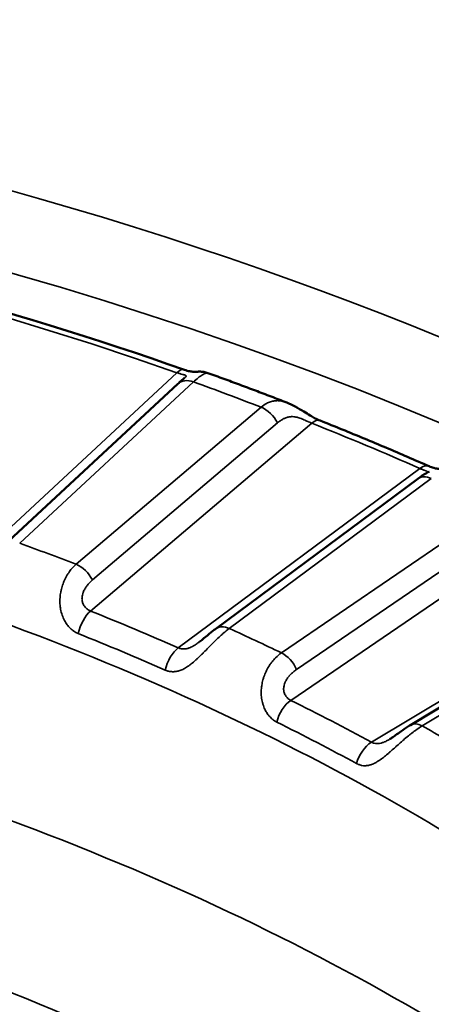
# Model space of a CAD drawing. Header units: millimetres. Extents: x 50 to 3176, y 50 to 2109.
# Tile 364 of 656: x 413.28 to 416.89, y 1812.5 to 1821.15. Entities that reach past the tile are written whole.
import ezdxf

# ---------------------------------------------------------------- set-up
doc = ezdxf.new("R2010")
doc.units = ezdxf.units.MM
doc.header["$LTSCALE"] = 10
doc.layers.add('Visible (ISO)', color=7, linetype='Continuous', lineweight=50)
doc.layers.add('Visible Narrow (ISO)', color=7, linetype='Continuous', lineweight=35)

msp = doc.modelspace()

# ---------------------------------------------------------------- linework, layer by layer
at = {"layer": 'Visible (ISO)'}
for p, q in [((414.9311, 1818.043), (414.9312, 1818.043)), ((413.1449, 1816.5306), (414.6688, 1817.9483)), ((415.6241, 1817.7832), (415.624, 1817.7832)), ((416.7726, 1817.1133), (415.0003, 1815.7954)), ((418.7106, 1816.154), (416.7095, 1814.9502))]:
    msp.add_line(p, q, dxfattribs=at)
for points, knots in [([(414.726, 1818.0712), (413.1788, 1818.6156), (411.5291, 1819.0615), (408.1026, 1819.7356), (406.3259, 1819.9638), (402.7293, 1820.192), (400.9096, 1820.192), (397.313, 1819.9638), (395.5363, 1819.7356), (392.1097, 1819.0615), (390.4601, 1818.6156), (388.9128, 1818.0712)], [0.238053, 0.238053, 0.238053, 0.238053, 0.456991, 0.456991, 0.675929, 0.675929, 0.894867, 0.894867, 1.113805, 1.113805, 1.332743, 1.332743, 1.332743, 1.332743]), ([(414.726, 1818.0712), (414.7437, 1818.065), (414.76, 1818.0607), (414.7871, 1818.0554), (414.7984, 1818.0542), (414.8173, 1818.0532), (414.824, 1818.0535), (414.8335, 1818.0541), (414.836, 1818.0542), (414.8418, 1818.0546), (414.8447, 1818.0548), (414.8511, 1818.0551), (414.8545, 1818.0552), (414.8634, 1818.0552), (414.8693, 1818.0551), (414.8822, 1818.0542), (414.8893, 1818.0534), (414.908, 1818.0502), (414.9198, 1818.0471), (414.9311, 1818.043)], [0, 0, 0, 0, 0.00687403, 0.00687403, 0.01363543, 0.01363543, 0.02164337, 0.02164337, 0.02429557, 0.02429557, 0.02627824, 0.02627824, 0.02782802, 0.02782802, 0.02991045, 0.02991045, 0.03217141, 0.03217141, 0.03584379, 0.03584379, 0.03584379, 0.03584379]), ([(415.6241, 1817.7832), (415.5783, 1817.8009), (415.5325, 1817.8186), (415.4407, 1817.8538), (415.3947, 1817.8713), (415.3025, 1817.9061), (415.2563, 1817.9234), (415.1638, 1817.9579), (415.1174, 1817.975), (415.0244, 1818.0092), (414.9778, 1818.0261), (414.9311, 1818.043)], [0.19273717, 0.19273717, 0.19273717, 0.19273717, 0.19940285, 0.19940285, 0.20606853, 0.20606853, 0.21273421, 0.21273421, 0.21939988, 0.21939988, 0.22606556, 0.22606556, 0.22606556, 0.22606556]), ([(414.6688, 1817.9483), (414.6786, 1817.9574), (414.6879, 1817.9657), (414.7049, 1817.9806), (414.713, 1817.9873), (414.7229, 1817.9955), (414.726, 1817.998), (414.7288, 1818.0003), (414.7295, 1818.0008), (414.7295, 1818.0008)], [0, 0, 0, 0, 0.00516047, 0.00516047, 0.01018085, 0.01018085, 0.0130116, 0.0130116, 0.01453086, 0.01453086, 0.01453086, 0.01453086]), ([(415.6241, 1817.7832), (415.6493, 1817.7733), (415.674, 1817.7613), (415.7232, 1817.7344), (415.748, 1817.7192), (415.792, 1817.6919), (415.8113, 1817.6799), (415.8431, 1817.6612), (415.8558, 1817.654), (415.8855, 1817.6384), (415.9025, 1817.6305), (415.9177, 1817.6244)], [0, 0, 0, 0, 0.00865866, 0.00865866, 0.01747366, 0.01747366, 0.02421435, 0.02421435, 0.02869259, 0.02869259, 0.03496311, 0.03496311, 0.03496311, 0.03496311]), ([(416.8722, 1817.224), (416.8097, 1817.2516), (416.7469, 1817.279), (416.6209, 1817.3334), (416.5577, 1817.3605), (416.4309, 1817.4142), (416.3673, 1817.4409), (416.2396, 1817.4939), (416.1755, 1817.5203), (416.0469, 1817.5726), (415.9824, 1817.5986), (415.9177, 1817.6244)], [0.13333359, 0.13333359, 0.13333359, 0.13333359, 0.14283201, 0.14283201, 0.15233042, 0.15233042, 0.16182884, 0.16182884, 0.17132726, 0.17132726, 0.18082567, 0.18082567, 0.18082567, 0.18082567]), ([(416.7726, 1817.1133), (416.8003, 1817.134), (416.8273, 1817.1514), (416.854, 1817.1665), (416.8586, 1817.169), (416.8675, 1817.1737), (416.8719, 1817.176), (416.8735, 1817.1768), (416.8736, 1817.1768), (416.8736, 1817.1768)], [0, 0, 0, 0, 0.01251186, 0.01251186, 0.01534493, 0.01534493, 0.01870903, 0.01870903, 0.01928826, 0.01928826, 0.01928826, 0.01928826]), ([(416.8722, 1817.224), (416.8877, 1817.2172), (416.9017, 1817.2123), (416.9244, 1817.2058), (416.9333, 1817.2042), (416.9475, 1817.2022), (416.9513, 1817.2022), (416.9553, 1817.2022), (416.9562, 1817.2022), (416.9585, 1817.2022), (416.9598, 1817.2023), (416.9635, 1817.2023), (416.966, 1817.2024), (416.9727, 1817.2023), (416.9766, 1817.2022), (416.9847, 1817.2017), (416.9889, 1817.2013), (416.9997, 1817.2), (417.0066, 1817.1988), (417.0265, 1817.1943), (417.0395, 1817.1899), (417.0518, 1817.1844)], [0, 0, 0, 0, 0.00671266, 0.00671266, 0.01339509, 0.01339509, 0.02138713, 0.02138713, 0.02360734, 0.02360734, 0.02527621, 0.02527621, 0.0268969, 0.0268969, 0.02837794, 0.02837794, 0.02971501, 0.02971501, 0.03185716, 0.03185716, 0.03593139, 0.03593139, 0.03593139, 0.03593139]), ([(414.8535, 1815.6772), (414.8649, 1815.6857), (414.8763, 1815.6948), (414.901, 1815.715), (414.9143, 1815.7262), (414.9481, 1815.7544), (414.9683, 1815.771), (414.9919, 1815.7891), (414.9961, 1815.7923), (415.0003, 1815.7954)], [0.00001364, 0.00001364, 0.00001364, 0.00001364, 0.00432647, 0.00432647, 0.00965179, 0.00965179, 0.01825192, 0.01825192, 0.0201383, 0.0201383, 0.0201383, 0.0201383]), ([(416.5248, 1814.8245), (416.5325, 1814.8291), (416.5406, 1814.8344), (416.5585, 1814.8464), (416.5685, 1814.8534), (416.5937, 1814.8714), (416.6089, 1814.8826), (416.6469, 1814.9097), (416.6695, 1814.9252), (416.6976, 1814.943), (416.7035, 1814.9467), (416.7095, 1814.9502)], [0.00014289, 0.00014289, 0.00014289, 0.00014289, 0.00308739, 0.00308739, 0.00671031, 0.00671031, 0.01238653, 0.01238653, 0.02111779, 0.02111779, 0.02350011, 0.02350011, 0.02350011, 0.02350011])]:
    msp.add_open_spline(points, degree=3, knots=knots, dxfattribs=at)
at = {"layer": 'Visible Narrow (ISO)'}
for p, q in [((414.6596, 1818.0459), (412.8994, 1816.4084)), ((413.2811, 1816.5475), (414.805, 1817.9651)), ((415.3984, 1817.7426), (413.775, 1816.3623)), ((413.9183, 1816.2244), (415.5417, 1817.6048)), ((413.9025, 1815.9513), (415.8436, 1817.6019)), ((416.7915, 1817.2043), (414.6723, 1815.6284)), ((415.1197, 1815.7982), (416.8919, 1817.1162)), ((417.4418, 1816.8591), (415.5774, 1815.5842)), ((415.6593, 1815.1669), (417.8887, 1816.6914)), ((415.7098, 1815.4381), (417.5741, 1816.7129)), ((418.7594, 1816.2387), (416.3665, 1814.7993)), ((416.8126, 1814.9421), (418.8137, 1816.1459))]:
    msp.add_line(p, q, dxfattribs=at)
msp.add_ellipse((401.8194, 1806.0454), major_axis=(26.1573, 0), ratio=0.57735, dxfattribs=at)
for centre, major_axis, ratio, start_param, end_param in [((401.8194, 1805.6478), (25.6575, 0), 0.57735, 6.264668, 9.443295), ((401.8194, 1805.8821), (24.6727, 0), 0.57735, 1.023452, 2.118141), ((414.6596, 1817.8826), (0.0664, 0.1887), 0.424923, 0, 0.691631), ((414.805, 1817.8018), (-0.1362, 0.1464), 0.693749, 5.353184, 6.283203), ((401.8194, 1806.0454), (24.3898, 0), 0.57735, 0.980333, 1.009342), ((415.3984, 1817.5794), (-0.1296, 0.1524), 0.675508, 4.336506, 5.383703), ((415.8436, 1817.4386), (0.0741, 0.1858), 0.464105, 0, 0.709954), ((401.8194, 1805.8821), (24.6727, 0), 0.57735, 0.918732, 0.966224), ((416.7915, 1817.041), (0.0807, 0.183), 0.495474, 6.283176, 7.010243), ((416.8919, 1816.9529), (-0.1193, 0.1605), 0.64494, 5.426823, 6.283185), ((401.8194, 1806.0454), (-21.5, 0), 0.57735, 4.122733, 4.150128), ((413.775, 1816.199), (0.1296, -0.1524), 0.675509, 1.194913, 2.242111), ((413.9025, 1815.788), (-0.0743, -0.1857), 0.464992, 3.851998, 5.082957), ((401.8194, 1805.8821), (-21.2172, 0), 0.57735, 4.061645, 4.106496), ((401.8194, 1805.6372), (-21, 0), 0.57735, 3.707812, 4.14617), ((415.1197, 1815.6349), (-0.1193, 0.1605), 0.64494, 5.426823, 6.283185), ((401.8194, 1806.0454), (-21.5, 0), 0.57735, 4.018013, 4.045408), ((401.8194, 1805.7732), (-21.0286, 0), 0.57735, 4.061645, 4.106496), ((414.6723, 1815.4651), (0.0805, 0.1831), 0.494617, 0.726556, 1.957516), ((415.5774, 1815.4209), (0.1129, -0.1651), 0.623867, 1.263192, 2.310389), ((415.6593, 1815.0036), (-0.089, -0.1791), 0.532599, 3.892293, 5.123252), ((401.8194, 1805.8821), (-21.2172, 0), 0.57735, 3.956925, 4.001776), ((401.8194, 1805.7732), (-21.0286, 0), 0.57735, 3.956925, 4.001776), ((416.8126, 1814.7788), (-0.1031, 0.1714), 0.589068, 5.48732, 6.283184), ((401.8194, 1806.0454), (21.5, 0), 0.57735, 0.7717, 0.799096), ((416.3665, 1814.636), (0.0955, 0.1757), 0.559812, 0.770873, 2.001832), ((401.8194, 1803.9225), (21, 0), 0.57735, 0.556246, 1.014624), ((401.8194, 1803.106), (20, 0), 0.57735, 0.556175, 1.014624)]:
    msp.add_ellipse(centre, major_axis=major_axis, ratio=ratio, start_param=start_param, end_param=end_param, dxfattribs=at)
for points, knots in [([(414.7278, 1817.9994), (414.7291, 1818.0007), (414.7304, 1818.0019), (414.7325, 1818.0041), (414.7334, 1818.0051), (414.7372, 1818.0092), (414.7392, 1818.0121), (414.7409, 1818.0169), (414.7406, 1818.019), (414.7389, 1818.0208), (414.7387, 1818.021), (414.7371, 1818.0224), (414.7348, 1818.0234), (414.729, 1818.0254), (414.7256, 1818.0264), (414.718, 1818.0284), (414.7141, 1818.0294), (414.7029, 1818.0325), (414.6953, 1818.0347), (414.6786, 1818.0398), (414.6695, 1818.0427), (414.6596, 1818.0459)], [0.3358462, 0.3358462, 0.3358462, 0.3358462, 0.3699668, 0.3699668, 0.4, 0.4, 0.5, 0.5, 0.5912261, 0.5912261, 0.6, 0.6, 0.670507, 0.670507, 0.7386831, 0.7386831, 0.8, 0.8, 0.9, 0.9, 1, 1, 1, 1]), ([(414.805, 1817.9651), (414.8198, 1817.9788), (414.8481, 1818.0029), (414.8849, 1818.0281), (414.9134, 1818.0418), (414.9266, 1818.044), (414.9305, 1818.0432), (414.9311, 1818.043)], [0, 0, 0, 0, 0.0909091, 0.1818182, 0.2727273, 0.3636364, 0.3843848, 0.3843848, 0.3843848, 0.3843848]), ([(415.624, 1817.7832), (415.6183, 1817.7854), (415.6126, 1817.7874), (415.5951, 1817.793), (415.5833, 1817.7958), (415.5652, 1817.7986), (415.5588, 1817.7992), (415.5397, 1817.8004), (415.5272, 1817.7999), (415.5094, 1817.7975), (415.5041, 1817.7965), (415.4873, 1817.7927), (415.4758, 1817.789), (415.4586, 1817.7818), (415.4528, 1817.7791), (415.4303, 1817.7672), (415.414, 1817.756), (415.3984, 1817.7426)], [0.6077811, 0.6077811, 0.6077811, 0.6077811, 0.6363636, 0.6363636, 0.6951463, 0.6951463, 0.7272727, 0.7272727, 0.7910581, 0.7910581, 0.8181818, 0.8181818, 0.8780567, 0.8780567, 0.9090909, 0.9090909, 1, 1, 1, 1]), ([(415.5417, 1817.6048), (415.5505, 1817.6119), (415.5592, 1817.6183), (415.5761, 1817.6297), (415.5843, 1817.6347), (415.596, 1817.641), (415.5997, 1817.6429), (415.6074, 1817.6465), (415.6113, 1817.6482), (415.6206, 1817.6517), (415.6259, 1817.6534), (415.6329, 1817.6553), (415.6347, 1817.6557), (415.6414, 1817.6572), (415.6463, 1817.658), (415.653, 1817.6587), (415.6547, 1817.6589), (415.6571, 1817.6591), (415.6578, 1817.6591), (415.6641, 1817.6595), (415.6698, 1817.6596), (415.6818, 1817.6593), (415.6881, 1817.6588), (415.6949, 1817.6579), (415.6952, 1817.6579), (415.7016, 1817.657), (415.7077, 1817.6559), (415.7148, 1817.6542), (415.7158, 1817.654), (415.7185, 1817.6533), (415.7201, 1817.6529), (415.7278, 1817.6508), (415.7339, 1817.6488), (415.7476, 1817.6438), (415.7553, 1817.6406), (415.7633, 1817.6371), (415.7638, 1817.6369), (415.7709, 1817.6337), (415.7776, 1817.6307), (415.7859, 1817.627), (415.7875, 1817.6263), (415.796, 1817.6225), (415.8027, 1817.6195), (415.8114, 1817.6157), (415.8134, 1817.6148), (415.8222, 1817.611), (415.8289, 1817.6082), (415.8382, 1817.6042), (415.8409, 1817.6031), (415.8436, 1817.6019)], [0, 0, 0, 0, 0.080801, 0.080801, 0.161263, 0.161263, 0.2, 0.2, 0.242333, 0.242333, 0.301436, 0.301436, 0.320986, 0.320986, 0.374987, 0.374987, 0.392253, 0.392253, 0.4, 0.4, 0.456502, 0.456502, 0.515951, 0.515951, 0.519229, 0.519229, 0.575327, 0.575327, 0.584971, 0.584971, 0.6, 0.6, 0.657149, 0.657149, 0.73075, 0.73075, 0.735254, 0.735254, 0.8, 0.8, 0.81622, 0.81622, 0.883134, 0.883134, 0.903163, 0.903163, 0.971337, 0.971337, 1, 1, 1, 1]), ([(416.8575, 1817.1684), (416.8581, 1817.1691), (416.8586, 1817.1698), (416.8593, 1817.1709), (416.8596, 1817.1713), (416.8602, 1817.173), (416.8602, 1817.1741), (416.8595, 1817.1755), (416.8593, 1817.1758), (416.8579, 1817.1774), (416.8561, 1817.1785), (416.8514, 1817.1807), (416.8487, 1817.1818), (416.843, 1817.1839), (416.8401, 1817.185), (416.8368, 1817.1862), (416.8365, 1817.1863), (416.8332, 1817.1876), (416.8298, 1817.1889), (416.8229, 1817.1916), (416.8194, 1817.193), (416.812, 1817.196), (416.8082, 1817.1975), (416.8002, 1817.2008), (416.7959, 1817.2025), (416.7915, 1817.2043)], [0.4949439, 0.4949439, 0.4949439, 0.4949439, 0.5237071, 0.5237071, 0.5438326, 0.5438326, 0.6, 0.6, 0.6193872, 0.6193872, 0.6874645, 0.6874645, 0.7484728, 0.7484728, 0.8, 0.8, 0.8039097, 0.8039097, 0.855517, 0.855517, 0.9045181, 0.9045181, 0.952104, 0.952104, 0.9999999, 0.9999999, 0.9999999, 0.9999999]), ([(413.775, 1816.3623), (413.7595, 1816.349), (413.7446, 1816.3335), (413.7214, 1816.3046), (413.7125, 1816.2921), (413.6999, 1816.2722), (413.6957, 1816.2652), (413.6834, 1816.2431), (413.6758, 1816.2274), (413.6662, 1816.2043), (413.6635, 1816.1975), (413.6556, 1816.1755), (413.6508, 1816.1601), (413.6447, 1816.1352), (413.6427, 1816.1259), (413.6381, 1816.1012), (413.6361, 1816.0857), (413.6342, 1816.0603), (413.6337, 1816.0504), (413.6336, 1816.0232), (413.6346, 1816.0062), (413.6375, 1815.9822), (413.6386, 1815.9748), (413.6432, 1815.9495), (413.6477, 1815.9323), (413.6549, 1815.9113), (413.6566, 1815.9067), (413.6643, 1815.887), (413.6711, 1815.8729), (413.6811, 1815.8556), (413.6837, 1815.8513), (413.6937, 1815.8357), (413.7016, 1815.8252), (413.7132, 1815.8118), (413.7167, 1815.8079), (413.729, 1815.7952), (413.7381, 1815.7872), (413.7506, 1815.7778), (413.7538, 1815.7755), (413.7674, 1815.7663), (413.7777, 1815.7606), (413.7904, 1815.7549), (413.7928, 1815.7539), (413.7951, 1815.753)], [0, 0, 0, 0, 0.0909091, 0.0909091, 0.1509618, 0.1509618, 0.1818182, 0.1818182, 0.246234, 0.246234, 0.2727273, 0.2727273, 0.330169, 0.330169, 0.3636364, 0.3636364, 0.4190151, 0.4190151, 0.4545455, 0.4545455, 0.517221, 0.517221, 0.5454545, 0.5454545, 0.6159758, 0.6159758, 0.6363636, 0.6363636, 0.7045179, 0.7045179, 0.7272727, 0.7272727, 0.7913147, 0.7913147, 0.8181818, 0.8181818, 0.885258, 0.885258, 0.9090909, 0.9090909, 0.9833211, 0.9833211, 1, 1, 1, 1]), ([(413.9183, 1816.2244), (413.9089, 1816.216), (413.9001, 1816.2074), (413.8905, 1816.1971), (413.8889, 1816.1953), (413.8793, 1816.1847), (413.872, 1816.1758), (413.8646, 1816.1655), (413.8635, 1816.164), (413.8585, 1816.1568), (413.855, 1816.1511), (413.8491, 1816.1408), (413.8468, 1816.1363), (413.8421, 1816.1263), (413.8398, 1816.1209), (413.8371, 1816.1131), (413.8363, 1816.1109), (413.8349, 1816.1065), (413.8343, 1816.1043), (413.8317, 1816.0952), (413.8301, 1816.088), (413.8288, 1816.079), (413.8285, 1816.0772), (413.8276, 1816.0686), (413.8273, 1816.0619), (413.8275, 1816.0542), (413.8276, 1816.0531), (413.8279, 1816.0488), (413.8282, 1816.0456), (413.8292, 1816.039), (413.8299, 1816.0356), (413.8322, 1816.0263), (413.8341, 1816.0207), (413.8388, 1816.0099), (413.8415, 1816.0049), (413.8476, 1815.9953), (413.851, 1815.9907), (413.8546, 1815.9863), (413.8546, 1815.9863), (413.8586, 1815.9815), (413.8628, 1815.9772), (413.8721, 1815.9688), (413.8773, 1815.9648), (413.8887, 1815.9575), (413.8949, 1815.9543), (413.9018, 1815.9516), (413.9022, 1815.9514), (413.9025, 1815.9513)], [0, 0, 0, 0, 0.089342, 0.089342, 0.107191, 0.107191, 0.2, 0.2, 0.21557, 0.21557, 0.276567, 0.276567, 0.32404, 0.32404, 0.378952, 0.378952, 0.4, 0.4, 0.420678, 0.420678, 0.485028, 0.485028, 0.501457, 0.501457, 0.560885, 0.560885, 0.570901, 0.570901, 0.6, 0.6, 0.632547, 0.632547, 0.689334, 0.689334, 0.744364, 0.744364, 0.8, 0.8, 0.800663, 0.800663, 0.861041, 0.861041, 0.927282, 0.927282, 0.996344, 0.996344, 1, 1, 1, 1]), ([(414.5581, 1815.4329), (414.5683, 1815.4284), (414.5788, 1815.4249), (414.5921, 1815.4219), (414.5946, 1815.4214), (414.6071, 1815.4192), (414.6174, 1815.4183), (414.6318, 1815.4184), (414.6356, 1815.4186), (414.6497, 1815.4197), (414.6603, 1815.4215), (414.6757, 1815.4255), (414.6804, 1815.4269), (414.6967, 1815.4324), (414.7087, 1815.4375), (414.7253, 1815.4461), (414.7297, 1815.4486), (414.7473, 1815.4588), (414.7607, 1815.4678), (414.7783, 1815.481), (414.7823, 1815.4841), (414.7984, 1815.4969), (414.8106, 1815.5073), (414.829, 1815.5238), (414.8349, 1815.5293), (414.8523, 1815.5457), (414.8637, 1815.5569), (414.8826, 1815.5756), (414.8899, 1815.583), (414.9095, 1815.6028), (414.9218, 1815.6154), (414.9408, 1815.6349), (414.9475, 1815.6417), (414.9677, 1815.6622), (414.9812, 1815.6757), (415.0001, 1815.6943), (415.0056, 1815.6996), (415.0236, 1815.7169), (415.0361, 1815.7285), (415.0546, 1815.7451), (415.0607, 1815.7505), (415.0849, 1815.7714), (415.1026, 1815.7856), (415.1197, 1815.7982)], [0, 0, 0, 0, 0.0741392, 0.0741392, 0.0909091, 0.0909091, 0.1581575, 0.1581575, 0.1818182, 0.1818182, 0.245635, 0.245635, 0.2727273, 0.2727273, 0.3394334, 0.3394334, 0.3636364, 0.3636364, 0.4340394, 0.4340394, 0.4545455, 0.4545455, 0.5160527, 0.5160527, 0.5454545, 0.5454545, 0.6011716, 0.6011716, 0.6363636, 0.6363636, 0.695142, 0.695142, 0.7272727, 0.7272727, 0.7916538, 0.7916538, 0.8181818, 0.8181818, 0.8787809, 0.8787809, 0.9090909, 0.9090909, 1, 1, 1, 1]), ([(414.6723, 1815.6284), (414.6811, 1815.6245), (414.6901, 1815.6219), (414.6992, 1815.6203), (414.7076, 1815.6189), (414.7161, 1815.6184), (414.7246, 1815.6187), (414.7257, 1815.6188), (414.7268, 1815.6188), (414.7279, 1815.6189), (414.7298, 1815.619), (414.7318, 1815.6192), (414.7337, 1815.6194), (414.7388, 1815.6199), (414.7438, 1815.6207), (414.7488, 1815.6218), (414.753, 1815.6227), (414.7572, 1815.6238), (414.7615, 1815.6251), (414.7652, 1815.6263), (414.769, 1815.6276), (414.7728, 1815.6291), (414.7787, 1815.6314), (414.7846, 1815.634), (414.7906, 1815.637), (414.7923, 1815.6379), (414.7941, 1815.6388), (414.7959, 1815.6397), (414.803, 1815.6434), (414.8101, 1815.6476), (414.8173, 1815.6522), (414.819, 1815.6532), (414.8206, 1815.6543), (414.8223, 1815.6553), (414.8275, 1815.6587), (414.8327, 1815.6623), (414.8379, 1815.6659), (414.8426, 1815.6692), (414.8472, 1815.6725), (414.8517, 1815.6759), (414.8523, 1815.6763), (414.8528, 1815.6767), (414.8534, 1815.6771)], [0, 0, 0, 0, 0.0883587, 0.0883587, 0.0883587, 0.1704336, 0.1704336, 0.1704336, 0.181041, 0.181041, 0.181041, 0.2, 0.2, 0.2, 0.2490463, 0.2490463, 0.2490463, 0.2900797, 0.2900797, 0.2900797, 0.3267895, 0.3267895, 0.3267895, 0.3832752, 0.3832752, 0.3832752, 0.4, 0.4, 0.4, 0.4658441, 0.4658441, 0.4658441, 0.4810539, 0.4810539, 0.4810539, 0.5292789, 0.5292789, 0.5292789, 0.5736305, 0.5736305, 0.5736305, 0.5790086, 0.5790086, 0.5790086, 0.5790086]), ([(415.5774, 1815.5842), (415.5595, 1815.5719), (415.5423, 1815.5575), (415.5151, 1815.53), (415.5046, 1815.5182), (415.4895, 1815.4991), (415.4846, 1815.4924), (415.4697, 1815.4711), (415.4604, 1815.4559), (415.4484, 1815.4335), (415.4451, 1815.4268), (415.435, 1815.4054), (415.4288, 1815.3903), (415.4203, 1815.3658), (415.4175, 1815.3567), (415.4108, 1815.3324), (415.4075, 1815.317), (415.4034, 1815.2918), (415.4022, 1815.2819), (415.3998, 1815.2549), (415.3994, 1815.2378), (415.4005, 1815.2137), (415.401, 1815.2063), (415.4036, 1815.1808), (415.4068, 1815.1632), (415.4123, 1815.1419), (415.4136, 1815.1372), (415.4197, 1815.1171), (415.4254, 1815.1026), (415.4339, 1815.0847), (415.4361, 1815.0803), (415.4447, 1815.0642), (415.4516, 1815.0532), (415.4619, 1815.0391), (415.465, 1815.0351), (415.476, 1815.0217), (415.4842, 1815.0132), (415.4955, 1815.003), (415.4985, 1815.0004), (415.5108, 1814.9905), (415.5203, 1814.9842), (415.532, 1814.9778), (415.5342, 1814.9766), (415.5363, 1814.9756)], [0, 0, 0, 0, 0.0909091, 0.0909091, 0.1509618, 0.1509618, 0.1818182, 0.1818182, 0.246234, 0.246234, 0.2727273, 0.2727273, 0.330169, 0.330169, 0.3636364, 0.3636364, 0.4190151, 0.4190151, 0.4545455, 0.4545455, 0.517221, 0.517221, 0.5454545, 0.5454545, 0.6159758, 0.6159758, 0.6363636, 0.6363636, 0.7045179, 0.7045179, 0.7272727, 0.7272727, 0.7913147, 0.7913147, 0.8181818, 0.8181818, 0.885258, 0.885258, 0.9090909, 0.9090909, 0.9833211, 0.9833211, 1, 1, 1, 1]), ([(415.7098, 1815.4381), (415.6989, 1815.4302), (415.6887, 1815.4222), (415.6775, 1815.4125), (415.6756, 1815.4109), (415.6644, 1815.4009), (415.6558, 1815.3924), (415.647, 1815.3827), (415.6457, 1815.3812), (415.6397, 1815.3744), (415.6354, 1815.3689), (415.6283, 1815.359), (415.6253, 1815.3546), (415.6194, 1815.345), (415.6165, 1815.3397), (415.6128, 1815.3321), (415.6118, 1815.33), (415.6099, 1815.3257), (415.609, 1815.3235), (415.6054, 1815.3146), (415.603, 1815.3076), (415.6007, 1815.2986), (415.6002, 1815.2968), (415.5983, 1815.2884), (415.5973, 1815.2817), (415.5968, 1815.274), (415.5967, 1815.2729), (415.5965, 1815.2686), (415.5965, 1815.2654), (415.5968, 1815.2588), (415.5971, 1815.2553), (415.5984, 1815.2459), (415.5998, 1815.2402), (415.6033, 1815.2292), (415.6055, 1815.224), (415.6105, 1815.2141), (415.6133, 1815.2093), (415.6164, 1815.2047), (415.6164, 1815.2046), (415.6198, 1815.1997), (415.6235, 1815.1951), (415.6317, 1815.1861), (415.6364, 1815.1819), (415.6466, 1815.174), (415.6523, 1815.1704), (415.6587, 1815.1673), (415.659, 1815.1671), (415.6593, 1815.1669)], [0, 0, 0, 0, 0.089342, 0.089342, 0.107191, 0.107191, 0.2, 0.2, 0.21557, 0.21557, 0.276567, 0.276567, 0.32404, 0.32404, 0.378952, 0.378952, 0.4, 0.4, 0.420678, 0.420678, 0.485028, 0.485028, 0.501457, 0.501457, 0.560885, 0.560885, 0.570901, 0.570901, 0.6, 0.6, 0.632547, 0.632547, 0.689334, 0.689334, 0.744364, 0.744364, 0.8, 0.8, 0.800663, 0.800663, 0.861041, 0.861041, 0.927282, 0.927282, 0.996344, 0.996344, 1, 1, 1, 1]), ([(416.8126, 1814.9421), (416.7932, 1814.9306), (416.7733, 1814.9174), (416.7395, 1814.8931), (416.7257, 1814.8828), (416.7051, 1814.8665), (416.6983, 1814.8611), (416.6767, 1814.8435), (416.662, 1814.831), (416.6414, 1814.8131), (416.6354, 1814.8079), (416.6165, 1814.7911), (416.6035, 1814.7795), (416.5832, 1814.7612), (416.5759, 1814.7546), (416.5562, 1814.7369), (416.5441, 1814.7259), (416.5246, 1814.7088), (416.5172, 1814.7023), (416.4968, 1814.6849), (416.484, 1814.6744), (416.4658, 1814.6602), (416.4601, 1814.656), (416.4407, 1814.6418), (416.4273, 1814.6329), (416.4105, 1814.6231), (416.4068, 1814.621), (416.3908, 1814.6125), (416.3789, 1814.6072), (416.3635, 1814.6017), (416.3595, 1814.6004), (416.3451, 1814.5962), (416.3348, 1814.5942), (416.3206, 1814.5928), (416.3164, 1814.5925), (416.3021, 1814.5923), (416.2923, 1814.5931), (416.2795, 1814.5955), (416.2762, 1814.5962), (416.2627, 1814.5997), (416.2529, 1814.6033), (416.2414, 1814.609), (416.2393, 1814.6101), (416.2372, 1814.6112)], [0, 0, 0, 0, 0.0909091, 0.0909091, 0.1517938, 0.1517938, 0.1818182, 0.1818182, 0.2465261, 0.2465261, 0.2727273, 0.2727273, 0.3304052, 0.3304052, 0.3636364, 0.3636364, 0.4195333, 0.4195333, 0.4545455, 0.4545455, 0.5168964, 0.5168964, 0.5454545, 0.5454545, 0.6160742, 0.6160742, 0.6363636, 0.6363636, 0.7040403, 0.7040403, 0.7272727, 0.7272727, 0.7911716, 0.7911716, 0.8181818, 0.8181818, 0.8853785, 0.8853785, 0.9090909, 0.9090909, 0.9832728, 0.9832728, 1, 1, 1, 1]), ([(416.3665, 1814.7993), (416.3745, 1814.7949), (416.3829, 1814.7918), (416.3914, 1814.7897), (416.4003, 1814.7875), (416.4094, 1814.7865), (416.4185, 1814.7866), (416.4204, 1814.7866), (416.4222, 1814.7866), (416.4241, 1814.7867), (416.433, 1814.7872), (416.4419, 1814.7885), (416.451, 1814.7908), (416.4604, 1814.7932), (416.47, 1814.7966), (416.4799, 1814.8009), (416.4818, 1814.8017), (416.4836, 1814.8025), (416.4854, 1814.8033), (416.4942, 1814.8074), (416.5034, 1814.8122), (416.5126, 1814.8173), (416.5163, 1814.8194), (416.52, 1814.8216), (416.5237, 1814.8238)], [0, 0, 0, 0, 0.0883577, 0.0883577, 0.0883577, 0.1810494, 0.1810494, 0.1810494, 0.2, 0.2, 0.2, 0.289962, 0.289962, 0.289962, 0.3830381, 0.3830381, 0.3830381, 0.4, 0.4, 0.4, 0.4811816, 0.4811816, 0.4811816, 0.5141689, 0.5141689, 0.5141689, 0.5141689])]:
    msp.add_open_spline(points, degree=3, knots=knots, dxfattribs=at)

doc.saveas('drawing.dxf')
